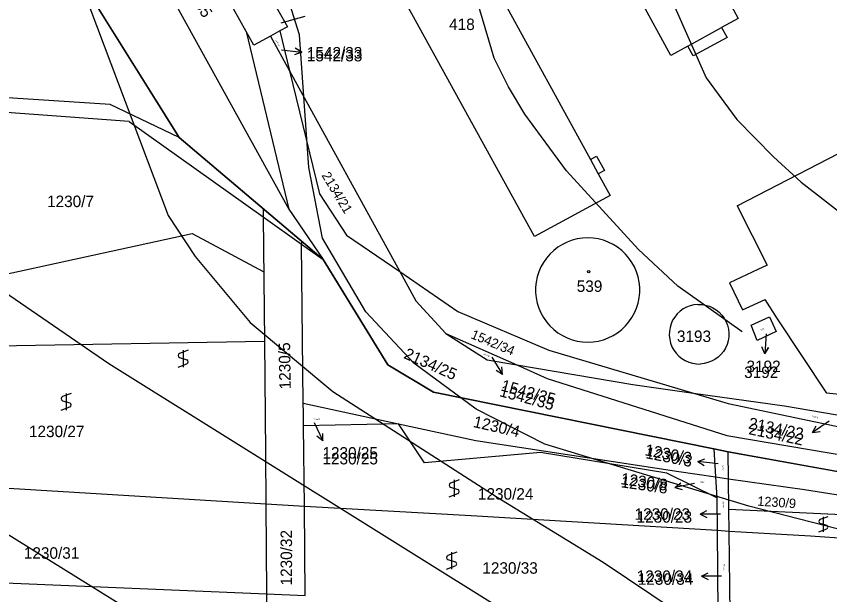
# Model space of a CAD drawing. Extents: x -555860 to -552701, y -1187050 to -1182291.
# Drawn here: x -554089.2 to -553968.7, y -1184548.4 to -1184462.7 of the extents above; entities that cross this region are included whole.
import ezdxf

# ---------------------------------------------------------------- set-up
doc = ezdxf.new("R2010")
doc.units = 0
for name, color, linetype in [('CYKLISTI_stav', 7, 'Continuous'), ('LEG_2b', 7, 'Continuous'), ('Level 16', 7, 'Continuous'), ('Level 25', 7, 'Continuous'), ('Level 32', 7, 'Continuous'), ('Level 40', 7, 'Continuous'), ('Level 41', 7, 'Continuous'), ('navrh_BV', 7, 'Continuous'), ('Poz předměty', 7, 'Continuous'), ('stav_BV', 7, 'Continuous')]:
    doc.layers.add(name, color=color, linetype=linetype)

msp = doc.modelspace()

# ---------------------------------------------------------------- linework, layer by layer
at = {"layer": 'CYKLISTI_stav'}
for p, q in [((-553989.74, -1184467.13), (-553984.71, -1184464.37)), ((-554004.16, -1184483.93), (-554003.01, -1184486.04))]:
    msp.add_line(p, q, dxfattribs=at)
at = {"layer": 'Level 16'}
for p, q in [((-554046.93, -1184468), (-554047.88, -1184467.4)), ((-554049.92, -1184467.69), (-554046.93, -1184468)), ((-554046.93, -1184468), (-554047.98, -1184468.39)), ((-553978.1, -1184509.71), (-553978.33, -1184512.7)), ((-553978.33, -1184512.7), (-553978.75, -1184511.67)), ((-553978.33, -1184512.7), (-553977.75, -1184511.74)), ((-554018.75, -1184513.2), (-554017.16, -1184515.74)), ((-554017.16, -1184515.74), (-554018.11, -1184515.16)), ((-554017.16, -1184515.74), (-554017.26, -1184514.63)), ((-554045.08, -1184522.88), (-554043.82, -1184525.6)), ((-553968.76, -1184522.67), (-553971.24, -1184524.36)), ((-553971.24, -1184524.36), (-553970.7, -1184523.38)), ((-553971.24, -1184524.36), (-553970.13, -1184524.21)), ((-554043.82, -1184525.6), (-554044.69, -1184524.91)), ((-554043.82, -1184525.6), (-554043.79, -1184524.49)), ((-553988.23, -1184528.65), (-553987.18, -1184528.26)), ((-553985.24, -1184528.96), (-553988.23, -1184528.65)), ((-553988.23, -1184528.65), (-553987.28, -1184529.25)), ((-553991.65, -1184532.5), (-553990.77, -1184531.81)), ((-553988.71, -1184531.89), (-553991.65, -1184532.5)), ((-553991.65, -1184532.5), (-553990.57, -1184532.79)), ((-553987.89, -1184536.42), (-553986.89, -1184535.92)), ((-553984.89, -1184536.42), (-553987.89, -1184536.42)), ((-553987.89, -1184536.42), (-553986.89, -1184536.92)), ((-553987.71, -1184545.62), (-553986.71, -1184545.12)), ((-553984.71, -1184545.62), (-553987.71, -1184545.62)), ((-553987.71, -1184545.62), (-553986.71, -1184546.12))]:
    msp.add_line(p, q, dxfattribs=at)
msp.add_lwpolyline([(-554049.97, -1184463.66), (-554046.4, -1184462.7)], dxfattribs=at)
at = {"layer": 'Level 25'}
for p, q in [((-554063.74, -1184512.16), (-554065.04, -1184512.64)), ((-554064.49, -1184512.16), (-554064.49, -1184514.66)), ((-554065.04, -1184513.24), (-554063.94, -1184513.57)), ((-554065.24, -1184514.66), (-554063.94, -1184514.17)), ((-554081.07, -1184518.55), (-554082.37, -1184519.03)), ((-554081.82, -1184518.55), (-554081.82, -1184521.05)), ((-554082.57, -1184521.05), (-554081.27, -1184520.56)), ((-554082.37, -1184519.63), (-554081.27, -1184519.96)), ((-554023.58, -1184531.37), (-554024.88, -1184531.84)), ((-554024.33, -1184531.37), (-554024.33, -1184533.87)), ((-554024.88, -1184532.45), (-554023.78, -1184532.78)), ((-554025.08, -1184533.87), (-554023.78, -1184533.38)), ((-553968.97, -1184536.82), (-553970.15, -1184537.25)), ((-553969.65, -1184536.82), (-553969.65, -1184539.07)), ((-553970.32, -1184539.07), (-553969.15, -1184538.63)), ((-553970.15, -1184537.79), (-553969.15, -1184538.09)), ((-554023.97, -1184542.09), (-554025.27, -1184542.56)), ((-554024.72, -1184542.09), (-554024.72, -1184544.59)), ((-554025.27, -1184543.17), (-554024.17, -1184543.5)), ((-554025.47, -1184544.59), (-554024.17, -1184544.1))]:
    msp.add_line(p, q, dxfattribs=at)
msp.add_circle((-554004.41, -1184500.53), 0.175, dxfattribs=at)
for centre, radius, start, end in [((-554064.91, -1184512.94), 0.329, 113.579, 246.421), ((-554064.07, -1184513.87), 0.329, 293.574, 66.426), ((-554082.24, -1184519.33), 0.329, 113.579, 246.421), ((-554081.4, -1184520.26), 0.329, 293.574, 66.426), ((-554024.75, -1184532.15), 0.329, 113.579, 246.421), ((-554023.91, -1184533.08), 0.329, 293.574, 66.426), ((-553970.03, -1184537.52), 0.296, 113.579, 246.421), ((-553969.27, -1184538.36), 0.296, 293.574, 66.426), ((-554025.14, -1184542.87), 0.329, 113.579, 246.421), ((-554024.3, -1184543.8), 0.329, 293.574, 66.426)]:
    msp.add_arc(centre, radius, start, end, dxfattribs=at)
at = {"layer": 'Level 32'}
msp.add_lwpolyline([(-553920.04, -1184513.36), (-553928.26, -1184531.89), (-553928.84, -1184533.21), (-553929.16, -1184533.92), (-553932.52, -1184538.98), (-553943.3, -1184534.51), (-553983.73, -1184527.21), (-553985.89, -1184526.77), (-554027.42, -1184518.38), (-554034.15, -1184514.33), (-554043.73, -1184498.74), (-554065.08, -1184480.67), (-554078.37, -1184459.39), (-554096.79, -1184449.95), (-554101.44, -1184447.55), (-554170.7, -1184423.54), (-554169.02, -1184435.57), (-554163.2, -1184474.11), (-554166.16, -1184474.74), (-554167.45, -1184475.01), (-554171.95, -1184475.96)], dxfattribs=at)
at = {"layer": 'Level 40'}
msp.add_lwpolyline([(-553989.39, -1184646.18), (-553983.15, -1184623.99), (-553982.13, -1184616.7), (-553981.21, -1184606.25), (-553981.47, -1184601.36), (-553981.9, -1184597.37), (-553983.56, -1184588.5), (-553985.27, -1184584.03), (-553987.45, -1184579.62), (-553994.1, -1184569.5), (-553999.09, -1184563.95), (-554004.74, -1184559.12), (-554013.51, -1184552.86), (-554075.49, -1184514.18), (-554093.52, -1184501.84), (-554121.13, -1184480.89)], dxfattribs=at)
at = {"layer": 'Level 41'}
for points in [[(-553981.67, -1184509.44), (-553991.19, -1184502.67), (-553997.01, -1184497.26), (-554007.69, -1184485.61), (-554013.85, -1184477.18), (-554016.29, -1184473.13), (-554018.43, -1184468.88), (-554024.02, -1184450.07)], [(-553907.85, -1184623.77), (-553912.2, -1184612.41), (-553913.69, -1184606.47), (-553918.95, -1184579.9), (-553919.46, -1184577.93), (-553923.8, -1184569.64), (-553931.29, -1184558.68), (-553940.16, -1184549.26), (-553950.66, -1184543.78), (-553963.94, -1184539.53), (-553980.7, -1184535.23), (-554010.92, -1184526.09), (-554021.09, -1184520.89), (-554030.33, -1184514.08), (-554037.45, -1184506.46), (-554043.86, -1184495.57), (-554045.88, -1184485.12), (-554047.25, -1184465.44), (-554051.49, -1184451.9)], [(-554078.34, -1184461.46), (-554066.71, -1184492.2), (-554062.73, -1184498.26), (-554054.56, -1184508.05), (-554042.33, -1184518.28), (-554017.98, -1184533.92), (-554002.28, -1184543.57), (-553984.26, -1184555.64), (-553979.66, -1184557.8), (-553971.24, -1184561.26), (-553963.46, -1184563.95), (-553960.35, -1184565.22), (-553956.8, -1184567.14), (-553950.15, -1184572), (-553946.4, -1184577.13), (-553944.32, -1184582.12), (-553943.22, -1184589.97), (-553942.9, -1184594.92), (-553943.91, -1184602.08), (-553945.04, -1184608.29), (-553946.26, -1184617.06), (-553946.82, -1184627.04), (-553946.4, -1184644.51)], [(-553991.85, -1184460.93), (-553987.02, -1184471.82), (-553982.45, -1184477.99), (-553977.05, -1184483.53), (-553972.93, -1184487.25), (-553965.4, -1184493.1), (-553960.39, -1184496.16), (-553949.87, -1184502.11), (-553900.23, -1184524.3)], [(-554019.34, -1184655.33), (-554011.57, -1184612.34), (-554010.88, -1184597.09), (-554011.43, -1184590.72), (-554013.82, -1184586.18), (-554015.73, -1184583.23), (-554017.61, -1184581.06), (-554021, -1184578.65), (-554069.81, -1184552.31), (-554097.95, -1184534.84), (-554101.42, -1184531.37), (-554107.11, -1184524.16), (-554109.74, -1184518.34), (-554114.45, -1184503.36), (-554117.09, -1184498.37), (-554125.6, -1184486.67)]]:
    msp.add_lwpolyline(points, dxfattribs=at)
at = {"layer": 'navrh_BV'}
for p, q in [((-554010.32, -1184411.74), (-553982.25, -1184463.02)), ((-553992.24, -1184468.5), (-554012.42, -1184431.54)), ((-554028.48, -1184439.6), (-554004.16, -1184483.93)), ((-554012.45, -1184495.31), (-554040.35, -1184444.61)), ((-554055.15, -1184464.96), (-554064.28, -1184448.61)), ((-554067.08, -1184458.26), (-554048.82, -1184491.25)), ((-554078.37, -1184459.39), (-554065.08, -1184480.67)), ((-554051.31, -1184460.23), (-554049.05, -1184464.24)), ((-553982.25, -1184463.02), (-553984.71, -1184464.37)), ((-554054.03, -1184466.97), (-554055.15, -1184464.96)), ((-554055.15, -1184464.96), (-554048.82, -1184491.25)), ((-554050.19, -1184464.86), (-554051.58, -1184465.63)), ((-554049.05, -1184464.24), (-554050.19, -1184464.86)), ((-554050.19, -1184464.86), (-554048.74, -1184470.8)), ((-553984.71, -1184464.37), (-553983.91, -1184465.82)), ((-554051.58, -1184465.63), (-554054.03, -1184466.97)), ((-554051.58, -1184465.63), (-554048.74, -1184470.8)), ((-553983.91, -1184465.82), (-553988.95, -1184468.57)), ((-553989.74, -1184467.13), (-553992.24, -1184468.5)), ((-553988.95, -1184468.57), (-553989.74, -1184467.13)), ((-554048.74, -1184470.8), (-554032.4, -1184500.51)), ((-554048.74, -1184470.8), (-554044.3, -1184489.02)), ((-554075.31, -1184475.79), (-554096.1, -1184474.43)), ((-554065.08, -1184480.67), (-554075.31, -1184475.79)), ((-554072.51, -1184478.29), (-554092.26, -1184476.84)), ((-554072.51, -1184478.29), (-554052.62, -1184492.42)), ((-553982.39, -1184490.78), (-553957.45, -1184477.86)), ((-554065.08, -1184480.67), (-554043.73, -1184498.74)), ((-554004.16, -1184483.93), (-554003.24, -1184483.43)), ((-554003.24, -1184483.43), (-554002.08, -1184485.53)), ((-554002.08, -1184485.53), (-554003.01, -1184486.04)), ((-554003.01, -1184486.04), (-554001.25, -1184489.23)), ((-554044.3, -1184489.02), (-554040.28, -1184495.14)), ((-554001.25, -1184489.23), (-554012.45, -1184495.31)), ((-554048.82, -1184491.25), (-554043.73, -1184498.74)), ((-553982.39, -1184490.78), (-553977.97, -1184499.57)), ((-554052.62, -1184492.42), (-554052.46, -1184510.84)), ((-554052.62, -1184492.42), (-554046.95, -1184496.44)), ((-554040.28, -1184495.14), (-554032.4, -1184500.51)), ((-554046.7, -1184520.01), (-554046.95, -1184496.44)), ((-554046.95, -1184496.44), (-554043.73, -1184498.74)), ((-554043.73, -1184498.74), (-554034.15, -1184514.33)), ((-553977.97, -1184499.57), (-553979.36, -1184500.22)), ((-554032.4, -1184500.51), (-554023.79, -1184506.43)), ((-554032.4, -1184500.51), (-554030.02, -1184504.83)), ((-553979.36, -1184500.22), (-553983.54, -1184502.16)), ((-553983.54, -1184502.16), (-553981.61, -1184506.19)), ((-554030.02, -1184504.83), (-554025.59, -1184509.67)), ((-553981.61, -1184506.19), (-553978.25, -1184504.65)), ((-553976.46, -1184507.49), (-553978.25, -1184504.65)), ((-554023.79, -1184506.43), (-554010.33, -1184512.14)), ((-553980.32, -1184508.47), (-553977.6, -1184507.19)), ((-553977.6, -1184507.19), (-553976.62, -1184509.39)), ((-553979.43, -1184510.71), (-553980.32, -1184508.47)), ((-553969.12, -1184518.5), (-553976.46, -1184507.49)), ((-554025.59, -1184509.67), (-554015.05, -1184514.32)), ((-554025.59, -1184509.67), (-554019.47, -1184513.57)), ((-553976.62, -1184509.39), (-553979.43, -1184510.71)), ((-554114.25, -1184511.88), (-554052.46, -1184510.84)), ((-554052.46, -1184510.84), (-554052.32, -1184527.34)), ((-554010.33, -1184512.14), (-553988.88, -1184518.51)), ((-554034.15, -1184514.33), (-554027.42, -1184518.38)), ((-554019.47, -1184513.57), (-554015.05, -1184514.32)), ((-554015.05, -1184514.32), (-554010.57, -1184516.33)), ((-554015.05, -1184514.32), (-553997.88, -1184517.25)), ((-554010.57, -1184516.33), (-553983.96, -1184524.79)), ((-553997.88, -1184517.25), (-553988.88, -1184518.51)), ((-554027.42, -1184518.38), (-553985.89, -1184526.77)), ((-553988.88, -1184518.51), (-553983.77, -1184520.06)), ((-553988.88, -1184518.51), (-553975.4, -1184520.39)), ((-553965.29, -1184518.92), (-553969.12, -1184518.5)), ((-554046.7, -1184520.01), (-554032.58, -1184523.07)), ((-554046.69, -1184521.35), (-554046.7, -1184520.01)), ((-553983.77, -1184520.06), (-553935.5, -1184530.13)), ((-553975.4, -1184520.39), (-553964.88, -1184522.21)), ((-554046.67, -1184523.35), (-554046.69, -1184521.35)), ((-554032.58, -1184523.07), (-554046.67, -1184523.35)), ((-554046.54, -1184535.29), (-554046.67, -1184523.35)), ((-554032.58, -1184523.07), (-554021.13, -1184525.55)), ((-554028.74, -1184528.84), (-554032.58, -1184523.07)), ((-553983.96, -1184524.79), (-553951.38, -1184530.35)), ((-554021.13, -1184525.55), (-553991.04, -1184530.13)), ((-554052.32, -1184527.34), (-554052.26, -1184534.95)), ((-554011.57, -1184527.3), (-554028.74, -1184528.84)), ((-553992.81, -1184530.35), (-554011.57, -1184527.3)), ((-553985.89, -1184526.77), (-553985.63, -1184530.91)), ((-553985.89, -1184526.77), (-553983.73, -1184527.21)), ((-553983.73, -1184527.21), (-553943.3, -1184534.51)), ((-553983.69, -1184531.19), (-553983.73, -1184527.21)), ((-553991.04, -1184530.13), (-553985.63, -1184530.91)), ((-553985.43, -1184534), (-553992.81, -1184530.35)), ((-553985.63, -1184530.91), (-553983.69, -1184531.19)), ((-553985.63, -1184530.91), (-553985.43, -1184534)), ((-553983.69, -1184531.19), (-553972.46, -1184532.8)), ((-553983.64, -1184535.76), (-553983.69, -1184531.19)), ((-554052.26, -1184534.95), (-554092.86, -1184532.51)), ((-553972.46, -1184532.8), (-553932.52, -1184538.98)), ((-554052.26, -1184534.95), (-554052.14, -1184548.25)), ((-554047.29, -1184535.25), (-554052.26, -1184534.95)), ((-553985.43, -1184534), (-553985.38, -1184538.88)), ((-554046.54, -1184535.29), (-554047.29, -1184535.25)), ((-554021.84, -1184536.69), (-554046.54, -1184535.29)), ((-554046.41, -1184548.49), (-554046.54, -1184535.29)), ((-553957.28, -1184537.01), (-553983.64, -1184535.76)), ((-553983.6, -1184538.99), (-553983.64, -1184535.76)), ((-553985.38, -1184538.88), (-554021.84, -1184536.69)), ((-553983.6, -1184538.99), (-553985.38, -1184538.88)), ((-553985.38, -1184538.88), (-553985.27, -1184551.06)), ((-553971.56, -1184539.71), (-553983.6, -1184538.99)), ((-553983.45, -1184551.14), (-553983.6, -1184538.99)), ((-553933.57, -1184542.11), (-553971.56, -1184539.71)), ((-554113.56, -1184545.67), (-554052.14, -1184548.25)), ((-554052.14, -1184548.25), (-554046.41, -1184548.49)), ((-554052.14, -1184548.25), (-554052.09, -1184554.88))]:
    msp.add_line(p, q, dxfattribs=at)
for points in [[(-554004.55, -1184510.96), (-554003.77, -1184510.92), (-554003, -1184510.8), (-554002.24, -1184510.61), (-554001.51, -1184510.34), (-554000.8, -1184509.99), (-554000.14, -1184509.58), (-553999.52, -1184509.1), (-553998.95, -1184508.56), (-553998.44, -1184507.97), (-553998, -1184507.32), (-553997.62, -1184506.64), (-553997.31, -1184505.92), (-553997.07, -1184505.17), (-553996.92, -1184504.41), (-553996.84, -1184503.63), (-553996.84, -1184502.84), (-553996.92, -1184502.07), (-553997.07, -1184501.3), (-553997.31, -1184500.55), (-553997.62, -1184499.83), (-553998, -1184499.15), (-553998.44, -1184498.51), (-553998.95, -1184497.91), (-553999.52, -1184497.37), (-554000.14, -1184496.9), (-554000.8, -1184496.48), (-554001.51, -1184496.14), (-554002.24, -1184495.86), (-554003, -1184495.67), (-554003.77, -1184495.55), (-554004.55, -1184495.51), (-554005.33, -1184495.55), (-554006.11, -1184495.67), (-554006.87, -1184495.86), (-554007.6, -1184496.14), (-554008.3, -1184496.48), (-554008.97, -1184496.9), (-554009.59, -1184497.37), (-554010.15, -1184497.91), (-554010.66, -1184498.51), (-554011.11, -1184499.15), (-554011.49, -1184499.83), (-554011.8, -1184500.55), (-554012.03, -1184501.3), (-554012.19, -1184502.07), (-554012.27, -1184502.84), (-554012.27, -1184503.63), (-554012.19, -1184504.41), (-554012.03, -1184505.17), (-554011.8, -1184505.92), (-554011.49, -1184506.64), (-554011.11, -1184507.32), (-554010.66, -1184507.97), (-554010.15, -1184508.56), (-554009.59, -1184509.1), (-554008.97, -1184509.58), (-554008.3, -1184509.99), (-554007.6, -1184510.34), (-554006.87, -1184510.61), (-554006.11, -1184510.8), (-554005.33, -1184510.92), (-554004.55, -1184510.96)], [(-553988.23, -1184505.37), (-553988.81, -1184505.43), (-553989.37, -1184505.57), (-553989.91, -1184505.77), (-553990.41, -1184506.05), (-553990.88, -1184506.39), (-553991.3, -1184506.79), (-553991.66, -1184507.24), (-553991.97, -1184507.73), (-553992.2, -1184508.26), (-553992.36, -1184508.81), (-553992.45, -1184509.38), (-553992.47, -1184509.96), (-553992.41, -1184510.53), (-553992.27, -1184511.1), (-553992.07, -1184511.64), (-553991.79, -1184512.14), (-553991.45, -1184512.61), (-553991.05, -1184513.03), (-553990.6, -1184513.39), (-553990.11, -1184513.7), (-553989.58, -1184513.93), (-553989.03, -1184514.09), (-553988.46, -1184514.19), (-553987.88, -1184514.2)], [(-553988.23, -1184505.37), (-553987.65, -1184505.39), (-553987.08, -1184505.48), (-553986.53, -1184505.64), (-553986, -1184505.87), (-553985.51, -1184506.18), (-553985.06, -1184506.54), (-553984.66, -1184506.96), (-553984.32, -1184507.43), (-553984.04, -1184507.93), (-553983.84, -1184508.47), (-553983.7, -1184509.03), (-553983.64, -1184509.61), (-553983.66, -1184510.19), (-553983.74, -1184510.76), (-553983.91, -1184511.31), (-553984.14, -1184511.84), (-553984.45, -1184512.33), (-553984.81, -1184512.78), (-553985.23, -1184513.18), (-553985.7, -1184513.52), (-553986.2, -1184513.8), (-553986.74, -1184514), (-553987.31, -1184514.14), (-553987.88, -1184514.2)]]:
    msp.add_lwpolyline(points, dxfattribs=at)
at = {"layer": 'Poz předměty'}
for points in [[(-554052.63, -1184491.21), (-554052.62, -1184492.42)], [(-554133.31, -1184567.58), (-554116.63, -1184506.52), (-554063.16, -1184494.88), (-554052.55, -1184500.55)], [(-554046.95, -1184496.01), (-554046.95, -1184496.44)]]:
    msp.add_lwpolyline(points, dxfattribs=at)
at = {"layer": 'stav_BV'}
for p, q in [((-554046.94, -1184468), (-554047.88, -1184467.4)), ((-554049.92, -1184467.69), (-554046.94, -1184468)), ((-554046.94, -1184468), (-554047.98, -1184468.4)), ((-553978.1, -1184509.71), (-553978.31, -1184512.7)), ((-553978.31, -1184512.7), (-553978.74, -1184511.67)), ((-553978.31, -1184512.7), (-553977.74, -1184511.74)), ((-554018.75, -1184513.2), (-554017.16, -1184515.75)), ((-554017.16, -1184515.75), (-554018.11, -1184515.16)), ((-554017.16, -1184515.75), (-554017.27, -1184514.63)), ((-554045.08, -1184522.88), (-554043.81, -1184525.6)), ((-553968.76, -1184522.67), (-553971.25, -1184524.35)), ((-553971.25, -1184524.35), (-553970.7, -1184523.37)), ((-553971.25, -1184524.35), (-553970.14, -1184524.2)), ((-554043.81, -1184525.6), (-554044.69, -1184524.9)), ((-554043.81, -1184525.6), (-554043.78, -1184524.48)), ((-553988.22, -1184528.65), (-553987.18, -1184528.25)), ((-553985.24, -1184528.96), (-553988.22, -1184528.65)), ((-553988.22, -1184528.65), (-553987.28, -1184529.25)), ((-553991.65, -1184532.51), (-553990.77, -1184531.82)), ((-553988.71, -1184531.89), (-553991.65, -1184532.51)), ((-553991.65, -1184532.51), (-553990.56, -1184532.8)), ((-553987.89, -1184536.42), (-553986.89, -1184535.92)), ((-553984.89, -1184536.42), (-553987.89, -1184536.42)), ((-553987.89, -1184536.42), (-553986.89, -1184536.92)), ((-553987.71, -1184545.62), (-553986.71, -1184545.12)), ((-553984.71, -1184545.62), (-553987.71, -1184545.62)), ((-553987.71, -1184545.62), (-553986.71, -1184546.12))]:
    msp.add_line(p, q, dxfattribs=at)

# ---------------------------------------------------------------- texts
at = {"layer": 'LEG_2b'}
for s, height, rotation, p in [('2134/35', 1.7, 302, (-554065.85, -1184456.1)), ('1542/33', 0.2, 300, (-554050.84, -1184466.22)), ('2134/21', 1.4, 301, (-554044.03, -1184486.26)), ('1542/34', 1.4, 337, (-554021.98, -1184510.34)), ('3192', 0.2, 25, (-553978.94, -1184509.3)), ('1230/5', 1.7, 91, (-554048.54, -1184517.94)), ('2134/25', 1.7, 336, (-554031.93, -1184513.29)), ('1542/35', 0.2, 335, (-554020.05, -1184512.76)), ('1542/35', 1.7, 345, (-554017.73, -1184518.95)), ('1230/4', 1.7, 347, (-554021.62, -1184523.51)), ('2134/22', 1.7, 348, (-553980.8, -1184524.58)), ('2134/22', 0.2, 347, (-553971.35, -1184522.04)), ('1230/3', 1.7, 349, (-553996.06, -1184528.14)), ('1230/3', 0.2, 88, (-553984.49, -1184530.03)), ('1230/8', 1.7, 352, (-553999.71, -1184532.45)), ('1230/9', 1.4, 356, (-553979.46, -1184535.17)), ('1230/23', 0.2, 90, (-553984.38, -1184535.57)), ('1230/32', 1.7, 90, (-554048.36, -1184547)), ('1230/34', 0.2, 90, (-553984.2, -1184544.85))]:
    msp.add_text(s, height=height, rotation=rotation, dxfattribs=at).set_placement(p)
for s, height, p in [('418', 1.7, (-554025.09, -1184464.74)), ('1542/33', 1.7, (-554046.17, -1184469.38)), ('1230/7', 1.7, (-554084.66, -1184490.96)), ('539', 1.7, (-554006.18, -1184503.52)), ('3193', 1.7, (-553991.34, -1184510.94)), ('3192', 1.7, (-553981.38, -1184516.27)), ('1230/25', 0.2, (-554045.23, -1184522.5)), ('1230/27', 1.7, (-554087.34, -1184525.03)), ('1230/25', 1.7, (-554043.86, -1184529.07)), ('1230/24', 1.7, (-554020.82, -1184534.29)), ('1230/8', 0.2, (-553988.09, -1184531.79)), ('1230/23', 1.7, (-553997.31, -1184537.7)), ('1230/31', 1.7, (-554088.1, -1184543.04)), ('1230/33', 1.7, (-554020.17, -1184545.26)), ('1230/34', 1.7, (-553997.13, -1184546.9))]:
    msp.add_text(s, height=height, dxfattribs=at).set_placement(p)
at = {"layer": 'Level 16'}
for s, p in [('1542/33', (-554046.17, -1184468.95)), ('3192', (-553981.03, -1184515.4)), ('1230/25', (-554043.86, -1184528.21)), ('1230/23', (-553997.61, -1184537.27)), ('1230/34', (-553997.3, -1184546.47))]:
    msp.add_text(s, height=1.7, dxfattribs=at).set_placement(p)
for s, rotation, p in [('1542/35', 344.7, (-554017.52, -1184518.11)), ('2134/22', 348.3, (-553980.84, -1184523.74)), ('1230/3', 349.2, (-553996.19, -1184527.7)), ('1230/8', 351.9, (-553999.75, -1184531.99))]:
    msp.add_text(s, height=1.7, rotation=rotation, dxfattribs=at).set_placement(p)

doc.saveas('drawing.dxf')
